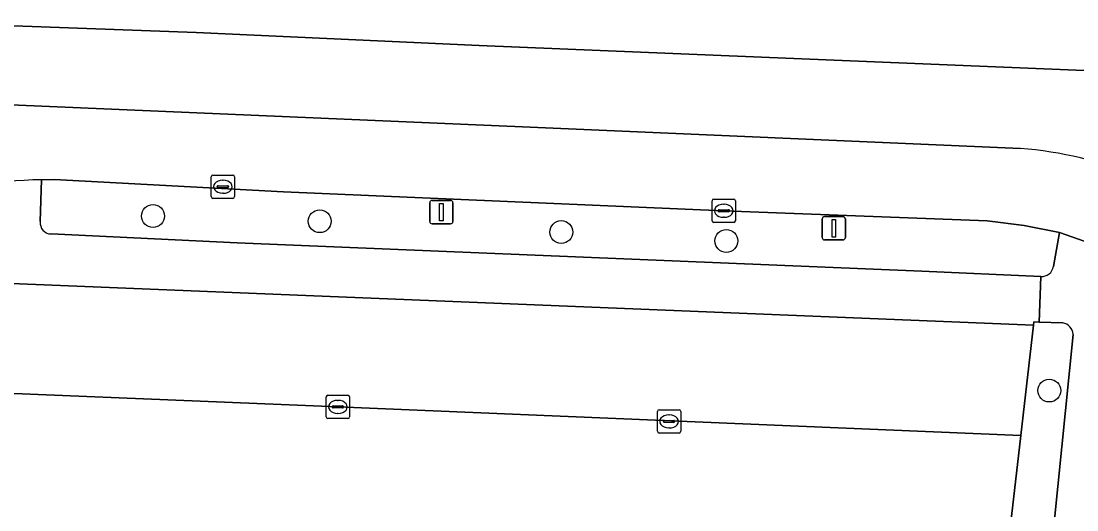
# Model space of a CAD drawing. Extents: x 160888 to 161385, y 386490 to 386908.
# Drawn here: x 161303.34 to 161348.5, y 386685.02 to 386705.95 of the extents above; entities that cross this region are included whole.
import ezdxf

# ---------------------------------------------------------------- set-up
doc = ezdxf.new("R2010")
doc.units = 0
for name, color, linetype in [('IMGEO_Berm_groen', 7, 'Continuous'), ('IMGEO_Boom', 7, 'Continuous'), ('IMGEO_Groenvoorziening', 7, 'Continuous'), ('IMGEO_Haag', 7, 'Continuous'), ('IMGEO_Kolk', 7, 'Continuous'), ('IMGEO_Lichtmast', 7, 'Continuous'), ('IMGEO_Parkeervlak_open', 7, 'Continuous'), ('IMGEO_Rijbaan_lokaal_gesloten', 7, 'Continuous'), ('IMGEO_Rijbaan_lokaal_open', 7, 'Continuous'), ('IMGEO_Voetpad_open', 7, 'Continuous')]:
    doc.layers.add(name, color=color, linetype=linetype)

msp = doc.modelspace()

# ---------------------------------------------------------------- linework, layer by layer
at = {"layer": 'IMGEO_Berm_groen'}
for points in [[(161346.244, 386697.2), (161344.662, 386697.394), (161333.402, 386697.827), (161314.569, 386698.64), (161304.758, 386699.158), (161304.203, 386699.153), (161304.159, 386697.36)], [(161347.497, 386695.448), (161347.752, 386696.894), (161346.244, 386697.2)], [(161304.625, 386696.833), (161312.581, 386696.449), (161341.87, 386695.244), (161346.96, 386695.019)]]:
    msp.add_lwpolyline(points, dxfattribs=at)
for centre, radius, start, end in [((161304.618, 386697.296), 0.463, 172.0651, 270.9043), ((161347.004, 386695.514), 0.497, 264.8699, 352.3716)]:
    msp.add_arc(centre, radius, start, end, dxfattribs=at)
at = {"layer": 'IMGEO_Boom'}
for centre in [(161308.98, 386697.601), (161316.112, 386697.379), (161326.444, 386696.914), (161333.506, 386696.536), (161347.32, 386690.131)]:
    msp.add_circle(centre, 0.489, dxfattribs=at)
at = {"layer": 'IMGEO_Groenvoorziening'}
for points in [[(161347.894, 386693.023), (161346.892, 386693.059), (161346.656, 386693.068), (161346.651, 386692.932), (161346.098, 386688.206), (161344.461, 386673.988)], [(161346.713, 386676.405), (161348.346, 386692.534)]]:
    msp.add_lwpolyline(points, dxfattribs=at)
msp.add_arc((161347.82, 386692.501), 0.527, 3.5571, 81.9395, dxfattribs=at)
at = {"layer": 'IMGEO_Haag'}
for points in [[(161347.894, 386693.023), (161346.892, 386693.059), (161346.656, 386693.068), (161346.651, 386692.932), (161346.098, 386688.206), (161344.461, 386673.988)], [(161346.713, 386676.405), (161348.346, 386692.534)]]:
    msp.add_lwpolyline(points, dxfattribs=at)
msp.add_arc((161347.82, 386692.501), 0.527, 3.5571, 81.9395, dxfattribs=at)
at = {"layer": 'IMGEO_Kolk'}
for p, q in [((161311.467, 386698.431), (161311.467, 386699.283)), ((161311.542, 386699.357), (161312.394, 386699.357)), ((161311.955, 386699.137), (161311.98, 386699.137)), ((161312.468, 386699.283), (161312.468, 386698.431)), ((161311.726, 386698.851), (161311.726, 386698.863)), ((161312.164, 386698.814), (161311.766, 386698.814)), ((161311.769, 386698.9), (161312.167, 386698.9)), ((161312.21, 386698.863), (161312.21, 386698.851)), ((161312.394, 386698.357), (161311.542, 386698.357)), ((161311.978, 386698.577), (161311.953, 386698.577)), ((161332.896, 386697.401), (161332.896, 386698.253)), ((161332.971, 386698.327), (161333.823, 386698.327)), ((161333.897, 386698.253), (161333.897, 386697.401)), ((161333.155, 386697.821), (161333.155, 386697.833)), ((161333.593, 386697.784), (161333.195, 386697.784)), ((161333.198, 386697.87), (161333.596, 386697.87)), ((161333.384, 386698.107), (161333.409, 386698.107)), ((161333.639, 386697.833), (161333.639, 386697.821)), ((161333.823, 386697.327), (161332.971, 386697.327)), ((161333.407, 386697.547), (161333.382, 386697.547)), ((161316.389, 386689.003), (161316.389, 386689.855)), ((161316.464, 386689.929), (161317.316, 386689.929)), ((161316.877, 386689.709), (161316.902, 386689.709)), ((161317.39, 386689.855), (161317.39, 386689.003)), ((161316.648, 386689.423), (161316.648, 386689.435)), ((161317.086, 386689.386), (161316.688, 386689.386)), ((161316.691, 386689.472), (161317.089, 386689.472)), ((161317.132, 386689.435), (161317.132, 386689.423)), ((161330.554, 386688.386), (161330.554, 386689.238)), ((161330.629, 386689.312), (161331.481, 386689.312)), ((161331.555, 386689.238), (161331.555, 386688.386)), ((161317.316, 386688.929), (161316.464, 386688.929)), ((161316.9, 386689.149), (161316.875, 386689.149)), ((161330.813, 386688.806), (161330.813, 386688.818)), ((161331.251, 386688.769), (161330.853, 386688.769)), ((161330.856, 386688.855), (161331.254, 386688.855)), ((161331.042, 386689.092), (161331.067, 386689.092)), ((161331.297, 386688.818), (161331.297, 386688.806)), ((161331.481, 386688.312), (161330.629, 386688.312)), ((161331.065, 386688.532), (161331.04, 386688.532))]:
    msp.add_line(p, q, dxfattribs=at)
for points in [[(161311.467, 386698.431), (161311.467, 386699.283)], [(161311.542, 386699.357), (161312.394, 386699.357)], [(161312.468, 386699.283), (161312.468, 386698.431)], [(161312.394, 386698.357), (161311.542, 386698.357)], [(161332.896, 386697.401), (161332.896, 386698.253)], [(161332.971, 386698.327), (161333.823, 386698.327)], [(161333.897, 386698.253), (161333.897, 386697.401)], [(161333.823, 386697.327), (161332.971, 386697.327)], [(161316.389, 386689.003), (161316.389, 386689.855)], [(161316.464, 386689.929), (161317.316, 386689.929)], [(161317.39, 386689.855), (161317.39, 386689.003)], [(161330.554, 386688.386), (161330.554, 386689.238)], [(161330.629, 386689.312), (161331.481, 386689.312)], [(161331.555, 386689.238), (161331.555, 386688.386)], [(161317.316, 386688.929), (161316.464, 386688.929)], [(161331.481, 386688.312), (161330.629, 386688.312)]]:
    msp.add_lwpolyline(points, dxfattribs=at)
for centre, radius, start, end in [((161311.544, 386699.281), 0.0765, 91.552, 178.448), ((161311.544, 386699.281), 0.0765, 91.552, 178.448), ((161312.392, 386699.281), 0.0765, 1.552, 88.448), ((161312.392, 386699.281), 0.0765, 1.552, 88.448), ((161311.766, 386698.86), 0.0403, 85.8775, 175.7526), ((161311.763, 386698.85), 0.0366, 178.938, 274.7102), ((161312.167, 386698.857), 0.043, 264.8664, 352.4533), ((161312.171, 386698.862), 0.0386, 1.7309, 96.639), ((161311.544, 386698.433), 0.0765, 181.552, 268.448), ((161311.544, 386698.433), 0.0765, 181.552, 268.448), ((161312.392, 386698.433), 0.0765, 271.552, 358.448), ((161312.392, 386698.433), 0.0765, 271.552, 358.448), ((161332.973, 386698.251), 0.0765, 91.552, 178.448), ((161332.973, 386698.251), 0.0765, 91.552, 178.448), ((161333.821, 386698.251), 0.0765, 1.552, 88.448), ((161333.821, 386698.251), 0.0765, 1.552, 88.448), ((161333.195, 386697.83), 0.0403, 85.8775, 175.7526), ((161333.192, 386697.82), 0.0366, 178.938, 274.7102), ((161333.596, 386697.827), 0.043, 264.8664, 352.4533), ((161333.6, 386697.832), 0.0386, 1.7309, 96.639), ((161332.973, 386697.403), 0.0765, 181.552, 268.448), ((161332.973, 386697.403), 0.0765, 181.552, 268.448), ((161333.821, 386697.403), 0.0765, 271.552, 358.448), ((161333.821, 386697.403), 0.0765, 271.552, 358.448), ((161316.466, 386689.853), 0.0765, 91.552, 178.448), ((161316.466, 386689.853), 0.0765, 91.552, 178.448), ((161317.314, 386689.853), 0.0765, 1.552, 88.448), ((161317.314, 386689.853), 0.0765, 1.552, 88.448), ((161316.688, 386689.432), 0.0403, 85.8775, 175.7526), ((161316.685, 386689.422), 0.0366, 178.938, 274.7102), ((161317.089, 386689.429), 0.043, 264.8664, 352.4533), ((161317.093, 386689.434), 0.0386, 1.7309, 96.639), ((161330.631, 386689.236), 0.0765, 91.552, 178.448), ((161330.631, 386689.236), 0.0765, 91.552, 178.448), ((161331.479, 386689.236), 0.0765, 1.552, 88.448), ((161331.479, 386689.236), 0.0765, 1.552, 88.448), ((161316.466, 386689.005), 0.0765, 181.552, 268.448), ((161316.466, 386689.005), 0.0765, 181.552, 268.448), ((161317.314, 386689.005), 0.0765, 271.552, 358.448), ((161317.314, 386689.005), 0.0765, 271.552, 358.448), ((161330.853, 386688.815), 0.0403, 85.8775, 175.7526), ((161330.85, 386688.805), 0.0366, 178.938, 274.7102), ((161331.254, 386688.812), 0.043, 264.8664, 352.4533), ((161331.258, 386688.817), 0.0386, 1.7309, 96.639), ((161330.631, 386688.388), 0.0765, 181.552, 268.448), ((161330.631, 386688.388), 0.0765, 181.552, 268.448), ((161331.479, 386688.388), 0.0765, 271.552, 358.448), ((161331.479, 386688.388), 0.0765, 271.552, 358.448)]:
    msp.add_arc(centre, radius, start, end, dxfattribs=at)
for centre, major_axis, ratio, start_param, end_param in [((161311.954, 386698.857), (-0.387, 0.002), 0.722429, 4.712389, 7.853982), ((161311.979, 386698.857), (-0.39, 0.002), 0.717154, 1.570796, 4.712389), ((161333.383, 386697.827), (-0.387, 0.002), 0.722429, 4.712389, 7.853982), ((161333.408, 386697.827), (-0.39, 0.002), 0.717154, 1.570796, 4.712389), ((161316.876, 386689.429), (-0.387, 0.002), 0.722429, 4.712389, 7.853982), ((161316.901, 386689.429), (-0.39, 0.002), 0.717154, 1.570796, 4.712389), ((161331.041, 386688.812), (-0.387, 0.002), 0.722429, 4.712389, 7.853982), ((161331.066, 386688.812), (-0.39, 0.002), 0.717154, 1.570796, 4.712389)]:
    msp.add_ellipse(centre, major_axis=major_axis, ratio=ratio, start_param=start_param, end_param=end_param, dxfattribs=at)
at = {"layer": 'IMGEO_Lichtmast'}
for p, q in [((161320.92, 386698.267), (161321.71, 386698.267)), ((161321.71, 386698.267), (161320.92, 386698.267)), ((161320.82, 386697.367), (161320.82, 386698.167)), ((161320.82, 386698.167), (161320.82, 386697.367)), ((161321.81, 386698.167), (161321.81, 386697.367)), ((161321.81, 386697.367), (161321.81, 386698.167)), ((161337.607, 386696.676), (161337.607, 386697.476)), ((161337.607, 386697.476), (161337.607, 386696.676)), ((161337.707, 386697.576), (161338.497, 386697.576)), ((161338.497, 386697.576), (161337.707, 386697.576)), ((161338.597, 386697.476), (161338.597, 386696.676)), ((161338.597, 386696.676), (161338.597, 386697.476)), ((161321.71, 386697.267), (161320.92, 386697.267)), ((161320.92, 386697.267), (161321.71, 386697.267)), ((161338.497, 386696.576), (161337.707, 386696.576)), ((161337.707, 386696.576), (161338.497, 386696.576))]:
    msp.add_line(p, q, dxfattribs=at)
for points in [[(161321.24, 386698.142), (161321.39, 386698.142), (161321.39, 386697.392), (161321.24, 386697.392), (161321.24, 386698.142)], [(161338.027, 386697.451), (161338.177, 386697.451), (161338.177, 386696.701), (161338.027, 386696.701), (161338.027, 386697.451)]]:
    msp.add_lwpolyline(points, dxfattribs=at)
for centre, start, end in [((161320.92, 386698.167), 90, 180), ((161320.92, 386698.167), 90, 180), ((161321.71, 386698.167), 0, 90), ((161321.71, 386698.167), 360, 90), ((161320.92, 386697.367), 180, 270), ((161320.92, 386697.367), 180, 270), ((161321.71, 386697.367), 270, 0), ((161321.71, 386697.367), 270, 0), ((161337.707, 386697.476), 90, 180), ((161337.707, 386697.476), 90, 180), ((161338.497, 386697.476), 0, 90), ((161338.497, 386697.476), 360, 90), ((161337.707, 386696.676), 180, 270), ((161337.707, 386696.676), 180, 270), ((161338.497, 386696.676), 270, 0), ((161338.497, 386696.676), 270, 0)]:
    msp.add_arc(centre, 0.1, start, end, dxfattribs=at)
at = {"layer": 'IMGEO_Parkeervlak_open'}
for points in [[(161346.651, 386692.932), (161298.702, 386694.891), (161298.582, 386691.915)], [(161346.098, 386688.206), (161346.651, 386692.932)], [(161296.779, 386690.265), (161316.89, 386689.429), (161346.098, 386688.206)]]:
    msp.add_lwpolyline(points, dxfattribs=at)
at = {"layer": 'IMGEO_Rijbaan_lokaal_gesloten'}
for points in [[(161301.837, 386705.787), (161310.823, 386705.456), (161322.929, 386704.905), (161351.576, 386703.719), (161351.913, 386707.118), (161349.089, 386707.252), (161333.62, 386707.872)], [(161351.576, 386703.719), (161322.929, 386704.905), (161310.823, 386705.456), (161301.837, 386705.787)], [(161300.56, 386702.459), (161324.779, 386701.413), (161346.087, 386700.497)], [(161346.087, 386700.497), (161324.779, 386701.413), (161300.56, 386702.459)], [(161304.203, 386699.153), (161304.758, 386699.158), (161314.569, 386698.64), (161333.402, 386697.827), (161344.662, 386697.394), (161346.244, 386697.2), (161347.752, 386696.894), (161349.335, 386696.344), (161350.038, 386696.013), (161350.459, 386695.831)]]:
    msp.add_lwpolyline(points, dxfattribs=at)
for centre, radius, start, end in [((161344.733, 386683.688), 16.863, 67.6798, 85.3931), ((161344.733, 386683.688), 16.863, 67.6798, 85.3931), ((161304.402, 386682.855), 16.3, 90.6988, 111.2885)]:
    msp.add_arc(centre, radius, start, end, dxfattribs=at)
at = {"layer": 'IMGEO_Rijbaan_lokaal_open'}
msp.add_lwpolyline([(161344.461, 386673.988), (161346.098, 386688.206), (161316.89, 386689.429), (161296.779, 386690.265), (161296.542, 386690.275), (161288.271, 386690.635)], dxfattribs=at)
at = {"layer": 'IMGEO_Voetpad_open'}
for points in [[(161304.159, 386697.36), (161304.203, 386699.153)], [(161350.459, 386695.831), (161350.038, 386696.013), (161349.335, 386696.344), (161347.752, 386696.894), (161347.497, 386695.448)], [(161298.582, 386691.915), (161298.702, 386694.891), (161346.651, 386692.932), (161346.656, 386693.068), (161346.892, 386693.059), (161346.96, 386695.019), (161341.87, 386695.244), (161312.581, 386696.449)], [(161312.581, 386696.449), (161304.625, 386696.833)], [(161346.96, 386695.019), (161346.892, 386693.059), (161347.894, 386693.023)], [(161348.346, 386692.534), (161346.713, 386676.405), (161342.863, 386638.693), (161338.172, 386592.768)]]:
    msp.add_lwpolyline(points, dxfattribs=at)
for centre, radius, start, end in [((161304.402, 386682.855), 16.3, 90.6988, 111.2885), ((161304.618, 386697.296), 0.463, 172.0651, 270.9043), ((161347.004, 386695.514), 0.497, 264.8699, 352.3716), ((161347.82, 386692.501), 0.527, 3.5571, 81.9395)]:
    msp.add_arc(centre, radius, start, end, dxfattribs=at)

doc.saveas('drawing.dxf')
